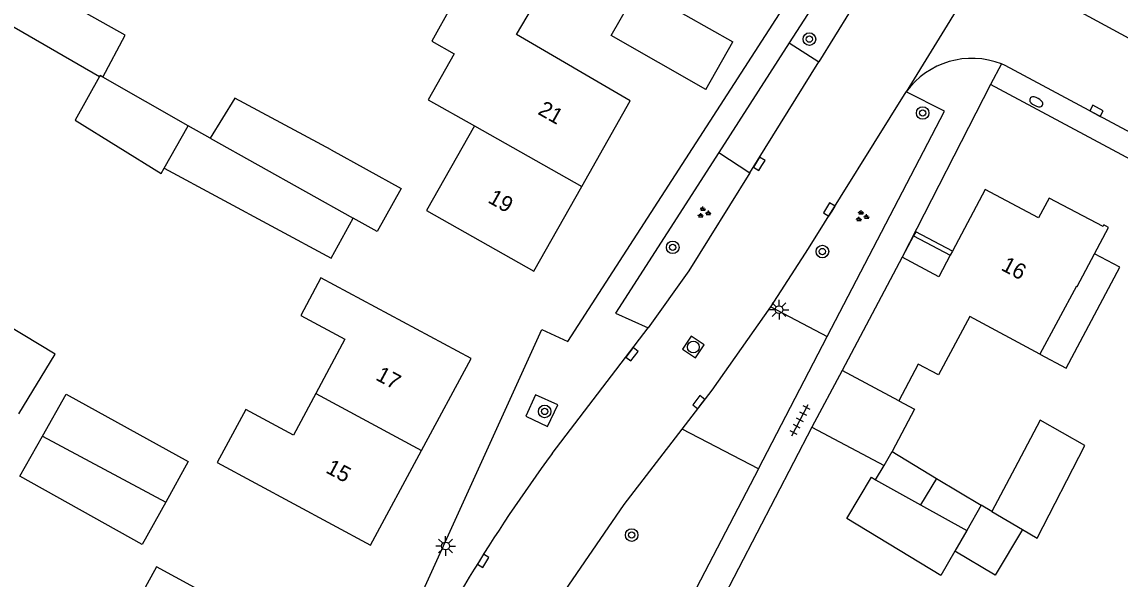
# Model space of a CAD drawing. Extents: x 136000 to 141014, y 402000 to 403500.
# Drawn here: x 138520.3 to 138590.3, y 402621.6 to 402657.1 of the extents above; entities that cross this region are included whole.
import ezdxf

# ---------------------------------------------------------------- set-up
doc = ezdxf.new("R2010")
doc.units = 0
for name, color, linetype in [('gg-afsc-muur', 7, 'Continuous'), ('gg-anno-huisnummerreeks BGT', 7, 'Continuous'), ('gg-bbg-bijgebouw', 7, 'Continuous'), ('gg-bbg-gedigitaliseerde bebouwing', 7, 'Continuous'), ('gg-bbg-gedigitaliseerde bijgebouw', 7, 'Continuous'), ('gg-bbg-hoofdgebouw', 7, 'Continuous'), ('gg-bbg-luifel en loopbrug', 7, 'Continuous'), ('gg-bbg-tussenscheiding', 7, 'Continuous'), ('gg-knt-verharding', 7, 'Continuous'), ('gt-grn-weggrens', 7, 'Continuous'), ('gt-symb-boom', 7, 'Continuous'), ('gt-symb-brandkraan', 7, 'Continuous'), ('gt-symb-groenvak', 7, 'Continuous'), ('gt-symb-kolk', 7, 'Continuous'), ('gt-symb-lichtmast', 7, 'Continuous'), ('gt-symb-rioolschacht', 7, 'Continuous'), ('gt-symb-tegel verharding', 7, 'Continuous')]:
    doc.layers.add(name, color=color, linetype=linetype)

# ---------------------------------------------------------------- blocks, each defined once
blk = doc.blocks.new('gt0-KOLK')
at = {"layer": 'gt-symb-kolk'}
blk.add_lwpolyline([(0, 0), (0.375, 0), (0.375, 0.4), (-0.375, 0.4), (-0.375, 0), (0, 0)], dxfattribs=at)
blk = doc.blocks.new('gt0-BOOM')
at = {"layer": 'gt-symb-boom'}
for radius in [0.4, 0.2]:
    blk.add_circle((0, 0), radius, dxfattribs=at)
blk = doc.blocks.new('gt0-BR')
at = {"layer": 'gt-symb-brandkraan'}
for centre, radius, start, end in [((-0.244, 0), 0.206, 107.56694, 252.43307), ((0.599, -2.664), 3, 106.89205, 107.56694), ((0, -0.691), 0.938, 73.10799, 106.89205), ((-0.599, -2.664), 3, 72.43309, 73.10799), ((0.244, 0), 0.206, 287.56695, 72.43309), ((0.599, 2.664), 3, 252.43307, 253.10797), ((0, 0.691), 0.938, 253.10797, 286.89206), ((-0.599, 2.664), 3, 286.89206, 287.56695)]:
    blk.add_arc(centre, radius, start, end, dxfattribs=at)
blk = doc.blocks.new('gt0-TEG1')
at = {"layer": 'gt-symb-tegel verharding'}
for p, q in [((-1.125, 0), (1.125, 0)), ((-0.9, -0.25), (-0.9, 0.25)), ((-0.45, -0.25), (-0.45, 0.25)), ((0, -0.25), (0, 0.25)), ((0.45, -0.25), (0.45, 0.25)), ((0.9, -0.25), (0.9, 0.25))]:
    blk.add_line(p, q, dxfattribs=at)
blk = doc.blocks.new('gt0-GRVAK')
at = {"layer": 'gt-symb-groenvak'}
for p, q in [((-0.11, 0.189), (-0.228, 0.24)), ((-0.182, 0.153), (0.088, 0.153)), ((-0.091, 0.211), (-0.156, 0.322)), ((-0.047, 0.214), (-0.047, 0.393)), ((-0.004, 0.211), (0.061, 0.322)), ((0.015, 0.189), (0.133, 0.24)), ((0.262, -0.052), (0.197, 0.059)), ((0.305, -0.049), (0.305, 0.13)), ((0.349, -0.052), (0.414, 0.059)), ((-0.245, -0.228), (-0.363, -0.177)), ((-0.318, -0.264), (-0.047, -0.264)), ((-0.226, -0.206), (-0.291, -0.095)), ((-0.183, -0.203), (-0.183, -0.024)), ((-0.139, -0.206), (-0.074, -0.095)), ((-0.12, -0.228), (-0.002, -0.177)), ((0.243, -0.074), (0.125, -0.023)), ((0.17, -0.11), (0.441, -0.11)), ((0.368, -0.074), (0.486, -0.023))]:
    blk.add_line(p, q, dxfattribs=at)
blk = doc.blocks.new('gt0-RS')
at = {"layer": 'gt-symb-rioolschacht'}
blk.add_lwpolyline([(-0.5, -0.5), (0.5, -0.5), (0.5, 0.5), (-0.5, 0.5)], close=True, dxfattribs=at)
blk.add_circle((0, 0), 0.375, dxfattribs=at)
blk = doc.blocks.new('gt0-LMAST')
at = {"layer": 'gt-symb-lichtmast'}
for p, q in [((-0.182, 0.173), (-0.447, 0.438)), ((-0.005, 0.246), (-0.005, 0.621)), ((0.172, 0.173), (0.437, 0.438)), ((-0.255, -0.004), (-0.63, -0.004)), ((-0.182, -0.181), (-0.447, -0.446)), ((-0.005, -0.254), (-0.005, -0.629)), ((0.437, -0.446), (0.172, -0.181)), ((0.245, -0.004), (0.62, -0.004))]:
    blk.add_line(p, q, dxfattribs=at)
blk.add_circle((-0.005, -0.004), 0.25, dxfattribs=at)

msp = doc.modelspace()

# ---------------------------------------------------------------- linework, layer by layer
at = {"layer": 'gg-afsc-muur'}
msp.add_line((138577.116, 402643.478), (138579.452, 402642.241), dxfattribs=at)
at = {"layer": 'gg-bbg-bijgebouw'}
for p, q in [((138563.89, 402652.81), (138565.61, 402655.841)), ((138574.69, 402627.94), (138575.233, 402628.853))]:
    msp.add_line(p, q, dxfattribs=at)
msp.add_lwpolyline([(138572.87, 402625.47), (138574.43, 402628.1), (138574.69, 402627.94)], dxfattribs=at)
at = {"layer": 'gg-bbg-gedigitaliseerde bebouwing'}
for p, q in [((138587.479, 402640.266), (138585.154, 402635.943)), ((138576.171, 402632.972), (138572.56, 402634.904))]:
    msp.add_line(p, q, dxfattribs=at)
for points in [[(138545.073, 402659.602), (138547.69, 402658.131), (138546.426, 402655.881), (138547.852, 402655.079), (138546.195, 402652.132), (138549.142, 402650.476)], [(138549.142, 402650.476), (138546.098, 402645.094), (138552.94, 402641.23)], [(138520.146, 402632.136), (138522.44, 402635.932), (138513.048, 402641.607)], [(138548.93, 402635.66), (138539.368, 402640.801), (138538.083, 402638.41), (138540.902, 402636.896), (138539.038, 402633.425)], [(138585.154, 402635.943), (138580.688, 402638.334), (138578.695, 402634.611)], [(138578.695, 402634.611), (138577.414, 402635.296), (138576.171, 402632.972)], [(138539.038, 402633.425), (138537.618, 402630.781), (138534.581, 402632.411), (138532.764, 402629.026), (138542.54, 402623.76)], [(138538.81, 402616.99), (138528.892, 402622.385), (138527.481, 402619.791), (138528.798, 402619.074), (138527.054, 402615.867)]]:
    msp.add_lwpolyline(points, dxfattribs=at)
at = {"layer": 'gg-bbg-gedigitaliseerde bijgebouw'}
for p, q in [((138530.927, 402650.493), (138525.485, 402653.594)), ((138532.33, 402649.694), (138530.927, 402650.493)), ((138529.201, 402647.446), (138529.39, 402647.78)), ((138575.233, 402628.853), (138575.74, 402629.736)), ((138575.74, 402629.736), (138578.577, 402628.023)), ((138583.755, 402629.031), (138582.106, 402625.904)), ((138578.577, 402628.023), (138581.414, 402626.31)), ((138581.414, 402626.31), (138580.494, 402624.7)), ((138582.106, 402625.904), (138584.05, 402624.761)), ((138580.494, 402624.7), (138579.744, 402623.388))]:
    msp.add_line(p, q, dxfattribs=at)
for points in [[(138525.485, 402653.594), (138526.902, 402656.27), (138520.917, 402659.647), (138519.436, 402657.01), (138525.274, 402653.635)], [(138563.89, 402652.81), (138557.863, 402656.235), (138559.576, 402659.255), (138565.61, 402655.841)], [(138525.274, 402653.635), (138523.724, 402650.836), (138529.201, 402647.446)], [(138540.032, 402648.956), (138533.884, 402652.257), (138532.33, 402649.694)], [(138540.032, 402648.956), (138544.483, 402646.49), (138542.964, 402643.748), (138541.423, 402644.602)], [(138529.39, 402647.78), (138540.029, 402642.059), (138541.423, 402644.602)], [(138521.64, 402630.703), (138523.146, 402633.385), (138530.929, 402629.09), (138529.491, 402626.506)], [(138584.05, 402624.761), (138584.989, 402624.21), (138588.027, 402630.117), (138585.174, 402631.722), (138583.755, 402629.031)], [(138529.491, 402626.506), (138527.988, 402623.805), (138520.21, 402628.155), (138521.64, 402630.703)], [(138579.744, 402623.388), (138578.855, 402621.832), (138572.87, 402625.47)]]:
    msp.add_lwpolyline(points, dxfattribs=at)
at = {"layer": 'gg-bbg-hoofdgebouw'}
for p, q in [((138555.99, 402646.624), (138559.07, 402652.07)), ((138552.94, 402641.23), (138555.99, 402646.624)), ((138581.68, 402646.43), (138579.591, 402642.501)), ((138579.591, 402642.501), (138579.452, 402642.241)), ((138576.391, 402642.109), (138572.56, 402634.904)), ((138545.783, 402629.799), (138548.93, 402635.66)), ((138542.54, 402623.76), (138545.783, 402629.799))]:
    msp.add_line(p, q, dxfattribs=at)
for points in [[(138559.07, 402652.07), (138551.836, 402656.3), (138553.252, 402658.722)], [(138588.64, 402642.33), (138589.531, 402644.011), (138589.231, 402644.17), (138589.175, 402644.064), (138585.738, 402645.886), (138585.073, 402644.632), (138581.68, 402646.43)], [(138579.452, 402642.241), (138578.725, 402640.872), (138576.391, 402642.109)], [(138587.479, 402640.266), (138587.532, 402640.238), (138588.64, 402642.33)]]:
    msp.add_lwpolyline(points, dxfattribs=at)
at = {"layer": 'gg-bbg-luifel en loopbrug'}
for p, q in [((138577.116, 402643.478), (138576.391, 402642.109)), ((138572.56, 402634.904), (138570.642, 402631.286)), ((138570.642, 402631.286), (138575.233, 402628.853)), ((138582.106, 402625.904), (138581.414, 402626.31))]:
    msp.add_line(p, q, dxfattribs=at)
for points in [[(138579.591, 402642.501), (138577.255, 402643.739), (138577.116, 402643.478)], [(138585.154, 402635.943), (138586.836, 402635.049), (138590.252, 402641.473), (138588.64, 402642.33)], [(138576.171, 402632.972), (138577.18, 402632.432), (138575.74, 402629.736)], [(138584.05, 402624.761), (138582.306, 402621.852), (138579.744, 402623.388)]]:
    msp.add_lwpolyline(points, dxfattribs=at)
at = {"layer": 'gg-bbg-tussenscheiding'}
for p, q in [((138529.39, 402647.78), (138530.927, 402650.493)), ((138549.142, 402650.476), (138555.99, 402646.624)), ((138532.33, 402649.694), (138541.423, 402644.602)), ((138539.038, 402633.425), (138545.783, 402629.799)), ((138521.64, 402630.703), (138529.491, 402626.506)), ((138574.69, 402627.94), (138577.56, 402626.338)), ((138578.577, 402628.023), (138577.56, 402626.338)), ((138577.56, 402626.338), (138580.494, 402624.7))]:
    msp.add_line(p, q, dxfattribs=at)
msp.add_lwpolyline([(138525.485, 402653.594), (138525.307, 402653.695), (138525.274, 402653.635)], dxfattribs=at)
at = {"layer": 'gg-knt-verharding'}
for p, q in [((138571.225, 402658.927), (138569.197, 402655.772)), ((138587.248, 402658.009), (138600.08, 402651.028)), ((138573.07, 402657.797), (138571.086, 402654.559)), ((138569.197, 402655.772), (138571.086, 402654.559)), ((138566.687, 402647.48), (138571.086, 402654.559)), ((138582.01, 402653.12), (138576.391, 402642.109)), ((138564.705, 402648.781), (138566.687, 402647.48)), ((138568.031, 402638.963), (138571.62, 402637.06)), ((138554.088, 402629.608), (138560.22, 402637.61)), ((138570.642, 402631.286), (138561.349, 402613.433)), ((138567.24, 402628.639), (138562.377, 402631.156)), ((138567.24, 402628.639), (138559.76, 402614.26))]:
    msp.add_line(p, q, dxfattribs=at)
for points in [[(138505.56, 402539.44), (138510.94, 402544.02), (138553.44, 402637.5), (138555.1, 402636.75), (138575.847, 402668.921)], [(138709.34, 402586.58), (138582.948, 402654.331), (138582.712, 402654.43)], [(138707.392, 402580.931), (138704.31, 402582.34), (138706.08, 402586.64), (138582.01, 402653.12)], [(138568.031, 402638.963), (138570.43, 402642.67), (138576.64, 402652.66)], [(138571.62, 402637.06), (138579.09, 402651.42), (138576.64, 402652.66)], [(138564.705, 402648.781), (138558.13, 402638.55), (138560.22, 402637.61)], [(138566.687, 402647.48), (138562.81, 402641.24), (138560.22, 402637.61)], [(138562.377, 402631.156), (138564.29, 402633.65), (138568.031, 402638.963)], [(138553.799, 402631.32), (138554.456, 402632.712), (138553.036, 402633.351), (138552.415, 402631.987), (138553.799, 402631.32)], [(138553.33, 402617.61), (138553.73, 402618.94), (138554.42, 402620.13), (138558.69, 402626.35), (138562.377, 402631.156)]]:
    msp.add_lwpolyline(points, dxfattribs=at)
for centre, radius, start, end in [((138580.829, 402649.589), 5.194, 68.74619, 143.75683), ((138646.009, 402562.441), 113.846, 143.84423, 153.39238)]:
    msp.add_arc(centre, radius, start, end, dxfattribs=at)
at = {"layer": 'gt-grn-weggrens'}
for p, q in [((138583.491, 402663.825), (138576.64, 402652.66)), ((138569.197, 402655.772), (138564.705, 402648.781)), ((138582.712, 402654.43), (138582.01, 402653.12)), ((138567.24, 402628.639), (138571.62, 402637.06))]:
    msp.add_line(p, q, dxfattribs=at)

# ---------------------------------------------------------------- block references
at = {"layer": 'gt-symb-boom'}
for p in [(138570.479, 402656.01), (138577.694, 402651.301), (138561.778, 402642.741), (138571.308, 402642.475), (138553.62, 402632.288), (138559.161, 402624.411)]:
    msp.add_blockref('gt0-BOOM', p, dxfattribs=at)
at = {"layer": 'gt-symb-brandkraan', "rotation": 151.8196051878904}
msp.add_blockref('gt0-BR', (138584.924, 402652.013), dxfattribs=at)
at = {"layer": 'gt-symb-groenvak'}
for p in [(138563.745, 402644.952), (138573.816, 402644.717)]:
    msp.add_blockref('gt0-GRVAK', p, dxfattribs=at)
at = {"layer": 'gt-symb-kolk'}
for p, rotation in [((138588.664, 402651.266), -28.230901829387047), ((138567.46, 402647.964), 58.94783928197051), ((138571.918, 402645.056), 58.94783928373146), ((138559.341, 402635.811), 52.55716365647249), ((138563.595, 402632.755), 52.55716365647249), ((138549.873, 402622.671), 58.1221835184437)]:
    msp.add_blockref('gt0-KOLK', p, dxfattribs=dict(at, rotation=rotation))
at = {"layer": 'gt-symb-lichtmast'}
for p in [(138568.549, 402638.774), (138547.315, 402623.719)]:
    msp.add_blockref('gt0-LMAST', p, dxfattribs=at)
at = {"layer": 'gt-symb-rioolschacht', "rotation": 56.294043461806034}
msp.add_blockref('gt0-RS', (138563.09, 402636.391), dxfattribs=at)
at = {"layer": 'gt-symb-tegel verharding', "rotation": 62.48693881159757}
msp.add_blockref('gt0-TEG1', (138569.887, 402631.736), dxfattribs=at)

# ---------------------------------------------------------------- texts
at = {"layer": 'gg-anno-huisnummerreeks BGT'}
for s, rotation, p in [('21', 330.5, (138553.126, 402651.264)), ('19', 330.5, (138549.944, 402645.637)), ('16', 332.1, (138582.623, 402641.328)), ('17', 331.8, (138542.796, 402634.336)), ('15', 331.8, (138539.621, 402628.422))]:
    msp.add_text(s, height=1, rotation=rotation, dxfattribs=at).set_placement(p)

doc.saveas('drawing.dxf')
